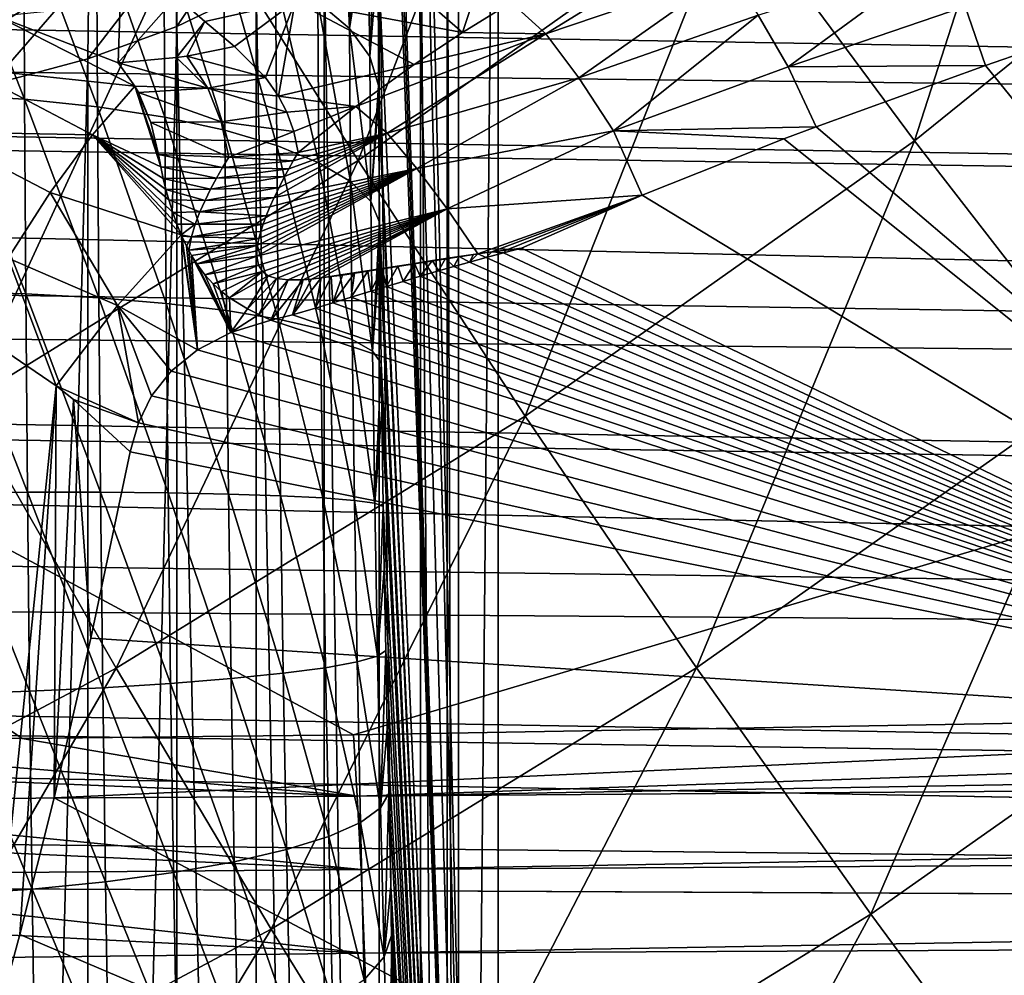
# Model space of a CAD drawing. Header units: metres. Extents: x -109 to 109, y -78 to 121.
# Tile 998 of 1056: x 51.68 to 55.42, y 3.01 to 6.64. Entities that reach past the tile are written whole.
import ezdxf

# ---------------------------------------------------------------- set-up
doc = ezdxf.new("R2010")
doc.units = ezdxf.units.M
doc.layers.add('solid_508554_SW0001', color=7, linetype='CONTINUOUS')

msp = doc.modelspace()

# ---------------------------------------------------------------- linework, layer by layer
at = {"layer": 'solid_508554_SW0001'}
for points in [[(53.048351, 14.43853, 13.757341), (53.051975, 15.463992, 13.045473), (53.5, -3.742656, 9.319966)], [(53.051975, 15.463992, 13.045473), (53.5, 9.735384, 1.538417), (53.5, -3.742656, 9.319966)], [(53.044281, 12.186162, 15.192458), (53.048351, 14.43853, 13.757341), (53.5, -3.742656, 9.319966)], [(53.040203, 9.933804, 16.627588), (53.044281, 12.186162, 15.192458), (53.5, -3.742656, 9.319966)], [(53.03994, 9.665609, 16.791149), (53.040203, 9.933804, 16.627588), (53.5, -3.742656, 9.319966)], [(53.5, 9.735384, 1.538417), (53.349678, 7.713219, -2.264723), (53.349678, -5.764821, 5.516827)], [(53.5, -3.742656, 9.319966), (53.5, 9.735384, 1.538417), (53.349678, -5.764821, 5.516827)], [(53.03994, 9.665609, 16.791149), (53.5, -3.742656, 9.319966), (53.040108, 9.391181, 16.944042)], [(53.043568, 6.889081, 18.274254), (53.040108, 9.391181, 16.944042), (53.5, -3.742656, 9.319966)], [(55.081463, 6.182702, -29.247421), (54.389839, 7.115563, -29.239939), (55.733398, 8.204388, -29.747362)], [(55.081463, 6.182702, -29.247421), (55.733398, 8.204388, -29.747362), (56.479317, 7.312675, -29.776024)], [(50.917198, 6.199226, -28.307985), (50.379669, 7.216312, -28.171165), (51.760212, 8.073487, -28.552603)], [(50.917198, 6.199226, -28.307985), (51.760212, 8.073487, -28.552603), (52.352997, 7.088309, -28.706175)], [(52.968254, 6.107613, -28.777462), (52.352997, 7.088309, -28.706175), (53.71946, 8.059702, -29.149654)], [(52.968254, 6.107613, -28.777462), (53.71946, 8.059702, -29.149654), (54.389839, 7.115563, -29.239939)], [(53.305927, 7.505098, -2.625199), (53.349678, -5.764821, 5.516827), (53.349678, 7.713219, -2.264723)], [(53.305874, -5.968885, 5.153648), (53.305927, 7.505098, -2.625199), (53.204678, 7.302047, -2.976894)], [(53.305874, -5.968885, 5.153648), (53.349678, -5.764821, 5.516827), (53.305927, 7.505098, -2.625199)], [(6.763608, 7.378486, 24.960306), (80.942551, 6.099385, 22.97781), (80.94873, 6.774532, 22.816147)], [(6.763608, 7.378486, 24.960306), (7.627764, 6.957722, 25.016071), (80.942551, 6.099385, 22.97781)], [(53.204369, -6.168169, 4.799051), (53.204678, 7.302047, -2.976894), (53.047894, 7.108017, -3.312963)], [(53.204369, -6.168169, 4.799051), (53.305874, -5.968885, 5.153648), (53.204678, 7.302047, -2.976894)], [(55.790691, 5.266349, -29.17137), (55.081463, 6.182702, -29.247421), (56.479317, 7.312675, -29.776024)], [(52.934914, 6.609635, 19.051813), (52.814781, 6.710557, 19.308435), (52.909973, 7.195046, 18.850113)], [(52.934914, 6.609635, 19.051813), (52.909973, 7.195046, 18.850113), (52.963734, 7.120814, 18.710346)], [(47.027973, 7.111581, -16.993959), (51.692684, 3.913509, -22.533182), (52.950245, 3.926706, -22.510326)], [(63.661411, 7.111581, -16.993959), (47.027973, 7.111581, -16.993959), (52.950245, 3.926706, -22.510326)], [(47.027973, 7.111581, -16.993959), (50.325684, 3.916145, -22.528618), (51.692684, 3.913509, -22.533182)], [(53.047256, -6.358456, 4.460408), (53.047894, 7.108017, -3.312963), (52.838627, 6.926785, -3.626866)], [(52.934914, 6.609635, 19.051813), (52.963734, 7.120814, 18.710346), (53.004089, 7.04472, 18.56711)], [(63.661411, 7.111581, -16.993959), (52.950245, 3.926706, -22.510326), (66.721992, 4.167117, -22.093922)], [(53.602703, 5.136845, -28.765627), (52.968254, 6.107613, -28.777462), (54.389839, 7.115563, -29.239939)], [(53.047256, -6.358456, 4.460408), (53.204369, -6.168169, 4.799051), (53.047894, 7.108017, -3.312963)], [(53.602703, 5.136845, -28.765627), (54.389839, 7.115563, -29.239939), (55.081463, 6.182702, -29.247421)], [(51.474766, 5.18525, -28.36215), (50.917198, 6.199226, -28.307985), (52.352997, 7.088309, -28.706175)], [(51.701397, 6.340342, 20.438959), (51.40741, 7.083982, 20.27132), (51.698338, 7.057255, 20.199766)], [(51.701397, 6.340342, 20.438959), (51.410156, 6.357825, 20.513281), (51.40741, 7.083982, 20.27132)], [(51.474766, 5.18525, -28.36215), (52.352997, 7.088309, -28.706175), (52.968254, 6.107613, -28.777462)], [(52.584797, 7.074991, -4.09639), (52.279881, 6.616507, -4.164284), (52.580952, 6.761878, -3.912493)], [(52.584797, 7.074991, -4.09639), (52.283455, 6.93856, -4.353008), (52.279881, 6.616507, -4.164284)], [(51.977886, 6.311503, 20.323313), (51.698338, 7.057255, 20.199766), (51.974522, 7.014717, 20.088474)], [(51.977886, 6.311503, 20.323313), (51.701397, 6.340342, 20.438959), (51.698338, 7.057255, 20.199766)], [(53.364521, 6.594125, -8.819927), (52.728706, 6.711335, -9.268504), (52.833481, 7.055591, -9.864304)], [(53.499809, 7.000031, -9.572584), (53.364521, 6.594125, -8.819927), (52.833481, 7.055591, -9.864304)], [(53.012337, 6.503026, 18.781418), (52.934914, 6.609635, 19.051813), (53.004089, 7.04472, 18.56711)], [(53.012337, 6.503026, 18.781418), (53.004089, 7.04472, 18.56711), (53.030766, 6.967296, 18.421408)], [(52.233353, 6.271963, 20.168961), (51.974522, 7.014717, 20.088474), (52.229713, 6.95733, 19.939962)], [(52.233353, 6.271963, 20.168961), (51.977886, 6.311503, 20.323313), (51.974522, 7.014717, 20.088474)], [(53.548737, 6.707514, -8.931787), (53.364521, 6.594125, -8.819927), (53.499809, 7.000031, -9.572584)], [(7.627764, 6.957722, 25.016071), (80.938202, 5.692484, 23.051933), (80.942551, 6.099385, 22.97781)], [(7.627764, 6.957722, 25.016071), (7.90768, 6.819988, 25.030664), (80.938202, 5.692484, 23.051933)], [(52.462009, 6.222617, 19.979403), (52.229713, 6.95733, 19.939962), (52.458145, 6.886394, 19.757589)], [(52.462009, 6.222617, 19.979403), (52.233353, 6.271963, 20.168961), (52.229713, 6.95733, 19.939962)], [(53.012337, 6.503026, 18.781418), (53.030766, 6.967296, 18.421408), (53.043568, 6.889081, 18.274254)], [(54.276947, 6.956571, -9.026484), (53.680916, 6.589135, -8.675841), (53.548737, 6.707514, -8.931787)], [(54.276947, 6.956571, -9.026484), (54.378624, 6.825507, -8.78245), (53.680916, 6.589135, -8.675841)], [(52.283455, 6.93856, -4.353008), (51.941277, 6.4935, -4.377337), (52.279881, 6.616507, -4.164284)], [(52.283455, 6.93856, -4.353008), (51.944637, 6.825624, -4.571458), (51.941277, 6.4935, -4.377337)], [(52.837933, -6.535913, 4.144638), (52.838627, 6.926785, -3.626866), (52.580952, 6.761878, -3.912493)], [(52.837933, -6.535913, 4.144638), (53.047256, -6.358456, 4.460408), (52.838627, 6.926785, -3.626866)], [(52.658676, 6.164583, 19.758934), (52.458145, 6.886394, 19.757589), (52.654648, 6.803511, 19.545481)], [(52.658676, 6.164583, 19.758934), (52.462009, 6.222617, 19.979403), (52.458145, 6.886394, 19.757589)], [(53.012337, 6.503026, 18.781418), (53.043568, 6.889081, 18.274254), (53.045296, 6.393284, 18.503309)], [(53.045296, 6.393284, 18.503309), (53.043568, 6.889081, 18.274254), (53.5, -3.742656, 9.319966)], [(55.171741, 6.882554, -8.681926), (54.601788, 6.463473, -8.375625), (54.487694, 6.65994, -8.56391)], [(55.171741, 6.882554, -8.681926), (55.274014, 6.692402, -8.505141), (54.601788, 6.463473, -8.375625)], [(7.90768, 6.819988, 25.030664), (80.931564, 5.140692, 23.12529), (80.938202, 5.692484, 23.051933)], [(7.90768, 6.819988, 25.030664), (9.032763, 6.259046, 25.071741), (80.931564, 5.140692, 23.12529)], [(51.944637, 6.825624, -4.571458), (51.571728, 6.395253, -4.547508), (51.941277, 6.4935, -4.377337)], [(51.944637, 6.825624, -4.571458), (51.574936, 6.738381, -4.747485), (51.571728, 6.395253, -4.547508)], [(54.378624, 6.825507, -8.78245), (53.806107, 6.422442, -8.440326), (53.680916, 6.589135, -8.675841)], [(54.378624, 6.825507, -8.78245), (54.487694, 6.65994, -8.56391), (53.806107, 6.422442, -8.440326)], [(52.818893, 6.099177, 19.512552), (52.654648, 6.803511, 19.545481), (52.814781, 6.710557, 19.308435)], [(52.818893, 6.099177, 19.512552), (52.658676, 6.164583, 19.758934), (52.654648, 6.803511, 19.545481)], [(52.580742, -6.697088, 3.857778), (52.580952, 6.761878, -3.912493), (52.279881, 6.616507, -4.164284)], [(52.580742, -6.697088, 3.857778), (52.837933, -6.535913, 4.144638), (52.580952, 6.761878, -3.912493)], [(52.06464, 6.702373, -9.337676), (52.056629, 6.478405, -8.966832), (51.5975, 6.655556, -9.191397)], [(52.06464, 6.702373, -9.337676), (52.278217, 6.730769, -9.379416), (52.056629, 6.478405, -8.966832)], [(52.277958, 6.498409, -9.016793), (52.056629, 6.478405, -8.966832), (52.278217, 6.730769, -9.379416)], [(52.277958, 6.498409, -9.016793), (52.278217, 6.730769, -9.379416), (52.385838, 6.63531, -9.21864)], [(52.728706, 6.711335, -9.268504), (52.385838, 6.63531, -9.21864), (52.278217, 6.730769, -9.379416)], [(52.728706, 6.711335, -9.268504), (52.499111, 6.54037, -9.0523), (52.385838, 6.63531, -9.21864)], [(52.728706, 6.711335, -9.268504), (52.61644, 6.423017, -8.846508), (52.499111, 6.54037, -9.0523)], [(52.728706, 6.711335, -9.268504), (52.665993, 6.352121, -8.727614), (52.61644, 6.423017, -8.846508)], [(53.180614, 6.472911, -8.704353), (52.665993, 6.352121, -8.727614), (52.728706, 6.711335, -9.268504)], [(53.364521, 6.594125, -8.819927), (53.180614, 6.472911, -8.704353), (52.728706, 6.711335, -9.268504)], [(52.93903, 6.027881, 19.24584), (52.814781, 6.710557, 19.308435), (52.934914, 6.609635, 19.051813)], [(52.93903, 6.027881, 19.24584), (52.818893, 6.099177, 19.512552), (52.814781, 6.710557, 19.308435)], [(53.680916, 6.589135, -8.675841), (53.364521, 6.594125, -8.819927), (53.548737, 6.707514, -8.931787)], [(54.487694, 6.65994, -8.56391), (53.937897, 6.220263, -8.23863), (53.806107, 6.422442, -8.440326)], [(54.487694, 6.65994, -8.56391), (54.601788, 6.463473, -8.375625), (53.937897, 6.220263, -8.23863)], [(55.274014, 6.692402, -8.505141), (55.350567, 6.468908, -8.353628), (54.601788, 6.463473, -8.375625)], [(55.274014, 6.692402, -8.505141), (55.85556, 6.642821, -8.454037), (55.350567, 6.468908, -8.353628)], [(52.12043, 6.389654, -8.8343), (51.477276, 6.457999, -8.860517), (51.5975, 6.655556, -9.191397)], [(52.12043, 6.389654, -8.8343), (51.5975, 6.655556, -9.191397), (52.056629, 6.478405, -8.966832)], [(52.316853, 6.504181, -9.024035), (52.277958, 6.498409, -9.016793), (52.385838, 6.63531, -9.21864)], [(52.316853, 6.504181, -9.024035), (52.385838, 6.63531, -9.21864), (52.499111, 6.54037, -9.0523)], [(55.350567, 6.468908, -8.353628), (55.85556, 6.642821, -8.454037), (57.399994, 3.942291, -6.894885)], [(51.94257, -6.959551, 3.390719), (52.279881, 6.616507, -4.164284), (51.941277, 6.4935, -4.377337)], [(51.94257, -6.959551, 3.390719), (52.280495, -6.839178, 3.604953), (52.279881, 6.616507, -4.164284)], [(52.280495, -6.839178, 3.604953), (52.580742, -6.697088, 3.857778), (52.279881, 6.616507, -4.164284)], [(53.016361, 5.952311, 18.964842), (52.934914, 6.609635, 19.051813), (53.012337, 6.503026, 18.781418)], [(53.016361, 5.952311, 18.964842), (52.93903, 6.027881, 19.24584), (52.934914, 6.609635, 19.051813)], [(53.680916, 6.589135, -8.675841), (52.958725, 6.313614, -8.558281), (53.180614, 6.472911, -8.704353)], [(53.078823, 6.21145, -8.379749), (52.958725, 6.313614, -8.558281), (53.680916, 6.589135, -8.675841)], [(53.078823, 6.21145, -8.379749), (53.680916, 6.589135, -8.675841), (53.806107, 6.422442, -8.440326)], [(53.680916, 6.589135, -8.675841), (53.180614, 6.472911, -8.704353), (53.364521, 6.594125, -8.819927)], [(52.316853, 6.504181, -9.024035), (52.499111, 6.54037, -9.0523), (52.61644, 6.423017, -8.846508)], [(51.573109, -7.055914, 3.219238), (51.941277, 6.4935, -4.377337), (51.571728, 6.395253, -4.547508)], [(51.573109, -7.055914, 3.219238), (51.94257, -6.959551, 3.390719), (51.941277, 6.4935, -4.377337)], [(52.397732, 6.382009, -8.829267), (52.056629, 6.478405, -8.966832), (52.277958, 6.498409, -9.016793)], [(52.397732, 6.382009, -8.829267), (52.12043, 6.389654, -8.8343), (52.056629, 6.478405, -8.966832)], [(52.397732, 6.382009, -8.829267), (52.277958, 6.498409, -9.016793), (52.316853, 6.504181, -9.024035)], [(52.397732, 6.382009, -8.829267), (52.316853, 6.504181, -9.024035), (52.61644, 6.423017, -8.846508)], [(53.180614, 6.472911, -8.704353), (52.958725, 6.313614, -8.558281), (52.665993, 6.352121, -8.727614)], [(53.016361, 5.952311, 18.964842), (53.012337, 6.503026, 18.781418), (53.045296, 6.393284, 18.503309)], [(51.95892, 6.205492, -8.564563), (51.354759, 6.21625, -8.561141), (51.477276, 6.457999, -8.860517)], [(52.12043, 6.389654, -8.8343), (51.95892, 6.205492, -8.564563), (51.477276, 6.457999, -8.860517)], [(54.601788, 6.463473, -8.375625), (54.707359, 6.23628, -8.21932), (53.937897, 6.220263, -8.23863)], [(54.601788, 6.463473, -8.375625), (55.350567, 6.468908, -8.353628), (54.707359, 6.23628, -8.21932)], [(54.707359, 6.23628, -8.21932), (55.350567, 6.468908, -8.353628), (57.399994, 3.942291, -6.894885)], [(52.397732, 6.382009, -8.829267), (52.61644, 6.423017, -8.846508), (52.665993, 6.352121, -8.727614)], [(53.190693, 6.078141, -8.212075), (53.078823, 6.21145, -8.379749), (53.806107, 6.422442, -8.440326)], [(53.190693, 6.078141, -8.212075), (53.806107, 6.422442, -8.440326), (53.937897, 6.220263, -8.23863)], [(51.706108, 5.60111, 20.597094), (51.410156, 6.357825, 20.513281), (51.701397, 6.340342, 20.438959)], [(51.706108, 5.60111, 20.597094), (51.414383, 5.609101, 20.67297), (51.410156, 6.357825, 20.513281)], [(52.218433, 6.084032, -8.426391), (51.95892, 6.205492, -8.564563), (52.12043, 6.389654, -8.8343)], [(52.209625, 6.130142, -8.482649), (52.218433, 6.084032, -8.426391), (52.12043, 6.389654, -8.8343)], [(52.180702, 6.251897, -8.640216), (52.209625, 6.130142, -8.482649), (52.12043, 6.389654, -8.8343)], [(52.133396, 6.366651, -8.800776), (52.180702, 6.251897, -8.640216), (52.12043, 6.389654, -8.8343)], [(52.397732, 6.382009, -8.829267), (52.133396, 6.366651, -8.800776), (52.12043, 6.389654, -8.8343)], [(52.397732, 6.382009, -8.829267), (52.447739, 6.254327, -8.638823), (52.133396, 6.366651, -8.800776)], [(52.447739, 6.254327, -8.638823), (52.180702, 6.251897, -8.640216), (52.133396, 6.366651, -8.800776)], [(52.397732, 6.382009, -8.829267), (52.665993, 6.352121, -8.727614), (52.697132, 6.291204, -8.629996)], [(52.397732, 6.382009, -8.829267), (52.697132, 6.291204, -8.629996), (52.447739, 6.254327, -8.638823)], [(53.016361, 5.952311, 18.964842), (53.045296, 6.393284, 18.503309), (53.045609, 6.338901, 18.524466)], [(53.045609, 6.338901, 18.524466), (53.045296, 6.393284, 18.503309), (53.5, -3.742656, 9.319966)], [(51.983063, 5.58637, 20.478754), (51.701397, 6.340342, 20.438959), (51.977886, 6.311503, 20.323313)], [(51.983063, 5.58637, 20.478754), (51.706108, 5.60111, 20.597094), (51.701397, 6.340342, 20.438959)], [(52.958725, 6.313614, -8.558281), (52.697132, 6.291204, -8.629996), (52.665993, 6.352121, -8.727614)], [(53.016361, 5.952311, 18.964842), (53.045609, 6.338901, 18.524466), (53.049141, 5.874266, 18.675896)], [(53.049141, 5.874266, 18.675896), (53.045609, 6.338901, 18.524466), (53.5, -3.742656, 9.319966)], [(52.238953, 5.565216, 20.320641), (51.977886, 6.311503, 20.323313), (52.233353, 6.271963, 20.168961)], [(52.238953, 5.565216, 20.320641), (51.983063, 5.58637, 20.478754), (51.977886, 6.311503, 20.323313)], [(52.447739, 6.254327, -8.638823), (52.697132, 6.291204, -8.629996), (52.72353, 6.217997, -8.518394)], [(52.958725, 6.313614, -8.558281), (52.72353, 6.217997, -8.518394), (52.697132, 6.291204, -8.629996)], [(52.958725, 6.313614, -8.558281), (52.739872, 6.138649, -8.40501), (52.72353, 6.217997, -8.518394)], [(53.078823, 6.21145, -8.379749), (52.739872, 6.138649, -8.40501), (52.958725, 6.313614, -8.558281)], [(9.032763, 6.259046, 25.071741), (9.857052, 5.840906, 25.083393), (80.931564, 5.140692, 23.12529)], [(52.447739, 6.254327, -8.638823), (52.476601, 6.12016, -8.454746), (52.180702, 6.251897, -8.640216)], [(52.476601, 6.12016, -8.454746), (52.209625, 6.130142, -8.482649), (52.180702, 6.251897, -8.640216)], [(52.467957, 5.538128, 20.126348), (52.233353, 6.271963, 20.168961), (52.462009, 6.222617, 19.979403)], [(52.467957, 5.538128, 20.126348), (52.238953, 5.565216, 20.320641), (52.233353, 6.271963, 20.168961)], [(52.447739, 6.254327, -8.638823), (52.72353, 6.217997, -8.518394), (52.476601, 6.12016, -8.454746)], [(51.79813, 5.986721, -8.322507), (51.638485, 5.736825, -8.111814), (51.354759, 6.21625, -8.561141)], [(51.95892, 6.205492, -8.564563), (51.79813, 5.986721, -8.322507), (51.354759, 6.21625, -8.561141)], [(52.664867, 5.505723, 19.900295), (52.462009, 6.222617, 19.979403), (52.658676, 6.164583, 19.758934)], [(52.664867, 5.505723, 19.900295), (52.467957, 5.538128, 20.126348), (52.462009, 6.222617, 19.979403)], [(52.476601, 6.12016, -8.454746), (52.72353, 6.217997, -8.518394), (52.739872, 6.138649, -8.40501)], [(52.648964, 5.967445, -8.228367), (53.078823, 6.21145, -8.379749), (53.190693, 6.078141, -8.212075)], [(52.648964, 5.967445, -8.228367), (52.667622, 6.006063, -8.26659), (53.078823, 6.21145, -8.379749)], [(52.667622, 6.006063, -8.26659), (52.688885, 6.047411, -8.308489), (53.078823, 6.21145, -8.379749)], [(52.688885, 6.047411, -8.308489), (52.704594, 6.076533, -8.338655), (53.078823, 6.21145, -8.379749)], [(52.704594, 6.076533, -8.338655), (52.721638, 6.107025, -8.370862), (53.078823, 6.21145, -8.379749)], [(52.721638, 6.107025, -8.370862), (52.739872, 6.138649, -8.40501), (53.078823, 6.21145, -8.379749)], [(53.306377, 5.924868, -8.065364), (53.190693, 6.078141, -8.212075), (53.937897, 6.220263, -8.23863)], [(53.306377, 5.924868, -8.065364), (53.937897, 6.220263, -8.23863), (54.046497, 5.976586, -8.069386)], [(53.937897, 6.220263, -8.23863), (54.707359, 6.23628, -8.21932), (54.585144, 6.190139, -8.19268)], [(53.937897, 6.220263, -8.23863), (54.585144, 6.190139, -8.19268), (54.046497, 5.976586, -8.069386)], [(54.585144, 6.190139, -8.19268), (54.707359, 6.23628, -8.21932), (57.399994, 3.942291, -6.894885)], [(52.296314, 5.825494, -8.138248), (51.79813, 5.986721, -8.322507), (51.95892, 6.205492, -8.564563)], [(52.279572, 5.866343, -8.181417), (52.296314, 5.825494, -8.138248), (51.95892, 6.205492, -8.564563)], [(52.263714, 5.910618, -8.229004), (52.279572, 5.866343, -8.181417), (51.95892, 6.205492, -8.564563)], [(52.248856, 5.958417, -8.281492), (52.263714, 5.910618, -8.229004), (51.95892, 6.205492, -8.564563)], [(52.237923, 5.998053, -8.326031), (52.248856, 5.958417, -8.281492), (51.95892, 6.205492, -8.564563)], [(52.227776, 6.039932, -8.374227), (52.237923, 5.998053, -8.326031), (51.95892, 6.205492, -8.564563)], [(52.218433, 6.084032, -8.426391), (52.227776, 6.039932, -8.374227), (51.95892, 6.205492, -8.564563)], [(54.253025, 4.181413, -28.670027), (53.602703, 5.136845, -28.765627), (55.081463, 6.182702, -29.247421)], [(54.046497, 5.976586, -8.069386), (54.585144, 6.190139, -8.19268), (57.399994, 3.942291, -6.894885)], [(54.253025, 4.181413, -28.670027), (55.081463, 6.182702, -29.247421), (55.790691, 5.266349, -29.17137)], [(52.476601, 6.12016, -8.454746), (52.739872, 6.138649, -8.40501), (52.721638, 6.107025, -8.370862)], [(52.825218, 5.468738, 19.647617), (52.658676, 6.164583, 19.758934), (52.818893, 6.099177, 19.512552)], [(52.825218, 5.468738, 19.647617), (52.664867, 5.505723, 19.900295), (52.658676, 6.164583, 19.758934)], [(52.049408, 4.179982, -28.332932), (51.474766, 5.18525, -28.36215), (52.968254, 6.107613, -28.777462)], [(52.049408, 4.179982, -28.332932), (52.968254, 6.107613, -28.777462), (53.602703, 5.136845, -28.765627)], [(52.45295, 6.080878, -8.408923), (52.218433, 6.084032, -8.426391), (52.209625, 6.130142, -8.482649)], [(52.45295, 6.080878, -8.408923), (52.209625, 6.130142, -8.482649), (52.476601, 6.12016, -8.454746)], [(52.45295, 6.080878, -8.408923), (52.476601, 6.12016, -8.454746), (52.721638, 6.107025, -8.370862)], [(52.45295, 6.080878, -8.408923), (52.721638, 6.107025, -8.370862), (52.704594, 6.076533, -8.338655)], [(52.945354, 5.428013, 19.374058), (52.818893, 6.099177, 19.512552), (52.93903, 6.027881, 19.24584)], [(52.945354, 5.428013, 19.374058), (52.825218, 5.468738, 19.647617), (52.818893, 6.099177, 19.512552)], [(52.430019, 6.040579, -8.363184), (52.227776, 6.039932, -8.374227), (52.218433, 6.084032, -8.426391)], [(52.430019, 6.040579, -8.363184), (52.218433, 6.084032, -8.426391), (52.45295, 6.080878, -8.408923)], [(52.430019, 6.040579, -8.363184), (52.45295, 6.080878, -8.408923), (52.704594, 6.076533, -8.338655)], [(52.430019, 6.040579, -8.363184), (52.704594, 6.076533, -8.338655), (52.688885, 6.047411, -8.308489)], [(52.583187, 5.744257, -8.018922), (53.190693, 6.078141, -8.212075), (53.306377, 5.924868, -8.065364)], [(52.583187, 5.744257, -8.018922), (52.583454, 5.764432, -8.037598), (53.190693, 6.078141, -8.212075)], [(52.583454, 5.764432, -8.037598), (52.586033, 5.786761, -8.058165), (53.190693, 6.078141, -8.212075)], [(52.586033, 5.786761, -8.058165), (52.590878, 5.811232, -8.080696), (53.190693, 6.078141, -8.212075)], [(52.590878, 5.811232, -8.080696), (52.59798, 5.837874, -8.10531), (53.190693, 6.078141, -8.212075)], [(52.59798, 5.837874, -8.10531), (52.607327, 5.866738, -8.132165), (53.190693, 6.078141, -8.212075)], [(52.607327, 5.866738, -8.132165), (52.618916, 5.897893, -8.161459), (53.190693, 6.078141, -8.212075)], [(52.618916, 5.897893, -8.161459), (52.632767, 5.931427, -8.193433), (53.190693, 6.078141, -8.212075)], [(52.632767, 5.931427, -8.193433), (52.648964, 5.967445, -8.228367), (53.190693, 6.078141, -8.212075)], [(52.407959, 5.999178, -8.317413), (52.227776, 6.039932, -8.374227), (52.430019, 6.040579, -8.363184)], [(52.407959, 5.999178, -8.317413), (52.237923, 5.998053, -8.326031), (52.227776, 6.039932, -8.374227)], [(52.407959, 5.999178, -8.317413), (52.688885, 6.047411, -8.308489), (52.667622, 6.006063, -8.26659)], [(52.407959, 5.999178, -8.317413), (52.430019, 6.040579, -8.363184), (52.688885, 6.047411, -8.308489)], [(53.022549, 5.384473, 19.085838), (52.93903, 6.027881, 19.24584), (53.016361, 5.952311, 18.964842)], [(53.022549, 5.384473, 19.085838), (52.945354, 5.428013, 19.374058), (52.93903, 6.027881, 19.24584)], [(52.053677, 5.557401, -7.915579), (51.638485, 5.736825, -8.111814), (51.79813, 5.986721, -8.322507)], [(52.296314, 5.825494, -8.138248), (52.053677, 5.557401, -7.915579), (51.79813, 5.986721, -8.322507)], [(52.386963, 5.956551, -8.271444), (52.237923, 5.998053, -8.326031), (52.407959, 5.999178, -8.317413)], [(52.386963, 5.956551, -8.271444), (52.248856, 5.958417, -8.281492), (52.237923, 5.998053, -8.326031)], [(52.386963, 5.956551, -8.271444), (52.667622, 6.006063, -8.26659), (52.648964, 5.967445, -8.228367)], [(52.386963, 5.956551, -8.271444), (52.407959, 5.999178, -8.317413), (52.667622, 6.006063, -8.26659)], [(52.367363, 5.912504, -8.225029), (52.263714, 5.910618, -8.229004), (52.248856, 5.958417, -8.281492)], [(52.367363, 5.912504, -8.225029), (52.248856, 5.958417, -8.281492), (52.386963, 5.956551, -8.271444)], [(52.367363, 5.912504, -8.225029), (52.648964, 5.967445, -8.228367), (52.632767, 5.931427, -8.193433)], [(52.367363, 5.912504, -8.225029), (52.386963, 5.956551, -8.271444), (52.648964, 5.967445, -8.228367)], [(53.022549, 5.384473, 19.085838), (53.016361, 5.952311, 18.964842), (53.049141, 5.874266, 18.675896)], [(53.422882, 5.75364, -7.941641), (53.306377, 5.924868, -8.065364), (54.046497, 5.976586, -8.069386)], [(53.475235, 5.760827, -7.945269), (53.422882, 5.75364, -7.941641), (54.046497, 5.976586, -8.069386)], [(53.530315, 5.768064, -7.949113), (53.475235, 5.760827, -7.945269), (54.046497, 5.976586, -8.069386)], [(53.530315, 5.768064, -7.949113), (54.046497, 5.976586, -8.069386), (53.58807, 5.775307, -7.953177)], [(54.046497, 5.976586, -8.069386), (57.399994, 3.942291, -6.894885), (53.58807, 5.775307, -7.953177)], [(52.349674, 5.866731, -8.177791), (52.263714, 5.910618, -8.229004), (52.367363, 5.912504, -8.225029)], [(52.349674, 5.866731, -8.177791), (52.279572, 5.866343, -8.181417), (52.263714, 5.910618, -8.229004)], [(52.349674, 5.866731, -8.177791), (52.367363, 5.912504, -8.225029), (52.618916, 5.897893, -8.161459)], [(52.367363, 5.912504, -8.225029), (52.632767, 5.931427, -8.193433), (52.618916, 5.897893, -8.161459)], [(52.589687, 5.710589, -7.987171), (52.583187, 5.744257, -8.018922), (53.306377, 5.924868, -8.065364)], [(52.60442, 5.686658, -7.963469), (52.589687, 5.710589, -7.987171), (53.306377, 5.924868, -8.065364)], [(52.626232, 5.670423, -7.945878), (52.60442, 5.686658, -7.963469), (53.306377, 5.924868, -8.065364)], [(52.658005, 5.659524, -7.9318), (52.626232, 5.670423, -7.945878), (53.306377, 5.924868, -8.065364)], [(52.702427, 5.654376, -7.921272), (52.658005, 5.659524, -7.9318), (53.306377, 5.924868, -8.065364)], [(52.758728, 5.655383, -7.914882), (52.702427, 5.654376, -7.921272), (53.306377, 5.924868, -8.065364)], [(52.791359, 5.657988, -7.913114), (52.758728, 5.655383, -7.914882), (53.306377, 5.924868, -8.065364)], [(52.827099, 5.66186, -7.912206), (52.791359, 5.657988, -7.913114), (53.306377, 5.924868, -8.065364)], [(52.827099, 5.66186, -7.912206), (53.306377, 5.924868, -8.065364), (53.422882, 5.75364, -7.941641)], [(52.349674, 5.866731, -8.177791), (52.618916, 5.897893, -8.161459), (52.607327, 5.866738, -8.132165)], [(53.022549, 5.384473, 19.085838), (53.049141, 5.874266, 18.675896), (53.050251, 5.759271, 18.705622)], [(53.050251, 5.759271, 18.705622), (53.049141, 5.874266, 18.675896), (53.5, -3.742656, 9.319966)], [(9.857052, 5.840906, 25.083393), (80.924133, 4.591235, 23.167868), (80.931564, 5.140692, 23.12529)], [(9.857052, 5.840906, 25.083393), (10.148746, 5.691421, 25.083662), (80.924133, 4.591235, 23.167868)], [(52.349674, 5.866731, -8.177791), (52.296314, 5.825494, -8.138248), (52.279572, 5.866343, -8.181417)], [(52.334755, 5.818738, -8.129137), (52.296314, 5.825494, -8.138248), (52.349674, 5.866731, -8.177791)], [(52.334755, 5.818738, -8.129137), (52.607327, 5.866738, -8.132165), (52.59798, 5.837874, -8.10531)], [(52.334755, 5.818738, -8.129137), (52.349674, 5.866731, -8.177791), (52.607327, 5.866738, -8.132165)], [(52.334755, 5.818738, -8.129137), (52.59798, 5.837874, -8.10531), (52.590878, 5.811232, -8.080696)], [(52.358025, 5.389053, -7.730174), (52.053677, 5.557401, -7.915579), (52.296314, 5.825494, -8.138248)], [(52.298294, 5.821017, -8.133554), (52.358025, 5.389053, -7.730174), (52.296314, 5.825494, -8.138248)], [(52.334755, 5.818738, -8.129137), (52.298294, 5.821017, -8.133554), (52.296314, 5.825494, -8.138248)], [(52.298294, 5.821017, -8.133554), (52.316566, 5.782483, -8.093401), (52.358025, 5.389053, -7.730174)], [(52.334755, 5.818738, -8.129137), (52.316566, 5.782483, -8.093401), (52.298294, 5.821017, -8.133554)], [(52.334755, 5.818738, -8.129137), (52.32457, 5.767264, -8.077644), (52.316566, 5.782483, -8.093401)], [(52.334755, 5.818738, -8.129137), (52.590878, 5.811232, -8.080696), (52.32457, 5.767264, -8.077644)], [(52.586033, 5.786761, -8.058165), (52.32457, 5.767264, -8.077644), (52.590878, 5.811232, -8.080696)], [(52.316566, 5.782483, -8.093401), (52.32457, 5.767264, -8.077644), (52.358025, 5.389053, -7.730174)], [(52.586033, 5.786761, -8.058165), (52.335674, 5.747452, -8.0572), (52.32457, 5.767264, -8.077644)], [(52.32457, 5.767264, -8.077644), (52.335674, 5.747452, -8.0572), (52.358025, 5.389053, -7.730174)], [(52.586033, 5.786761, -8.058165), (52.355446, 5.715756, -8.024593), (52.335674, 5.747452, -8.0572)], [(52.583454, 5.764432, -8.037598), (52.355446, 5.715756, -8.024593), (52.586033, 5.786761, -8.058165)], [(52.583187, 5.744257, -8.018922), (52.355446, 5.715756, -8.024593), (52.583454, 5.764432, -8.037598)], [(53.022549, 5.384473, 19.085838), (53.050251, 5.759271, 18.705622), (53.05505, 5.339018, 18.789522)], [(53.05505, 5.339018, 18.789522), (53.050251, 5.759271, 18.705622), (53.5, -3.742656, 9.319966)], [(53.475235, 5.760827, -7.945269), (53.454121, 5.739674, -7.932605), (53.422882, 5.75364, -7.941641)], [(53.475235, 5.760827, -7.945269), (53.519753, 5.757319, -7.942792), (53.454121, 5.739674, -7.932605)], [(53.530315, 5.768064, -7.949113), (53.519753, 5.757319, -7.942792), (53.475235, 5.760827, -7.945269)], [(53.519753, 5.757319, -7.942792), (53.58807, 5.775307, -7.953177), (57.399994, 3.942291, -6.894885)], [(53.530315, 5.768064, -7.949113), (53.58807, 5.775307, -7.953177), (53.519753, 5.757319, -7.942792)], [(51.638485, 5.736825, -8.111814), (51.82066, 5.252977, -7.739186), (51.63382, 5.380455, -7.858695)], [(52.053677, 5.557401, -7.915579), (51.82066, 5.252977, -7.739186), (51.638485, 5.736825, -8.111814)], [(52.335674, 5.747452, -8.0572), (52.484352, 5.454288, -7.767837), (52.358025, 5.389053, -7.730174)], [(52.335674, 5.747452, -8.0572), (52.355446, 5.715756, -8.024593), (52.484352, 5.454288, -7.767837)], [(52.583187, 5.744257, -8.018922), (52.386116, 5.674205, -7.981855), (52.355446, 5.715756, -8.024593)], [(52.589687, 5.710589, -7.987171), (52.386116, 5.674205, -7.981855), (52.583187, 5.744257, -8.018922)], [(52.866123, 5.666903, -7.912093), (52.827099, 5.66186, -7.912206), (53.422882, 5.75364, -7.941641)], [(52.908627, 5.673029, -7.912719), (52.866123, 5.666903, -7.912093), (53.422882, 5.75364, -7.941641)], [(52.954842, 5.680168, -7.914048), (52.908627, 5.673029, -7.912719), (53.422882, 5.75364, -7.941641)], [(53.005009, 5.688239, -7.916042), (52.954842, 5.680168, -7.914048), (53.422882, 5.75364, -7.941641)], [(53.059402, 5.69716, -7.918666), (53.005009, 5.688239, -7.916042), (53.422882, 5.75364, -7.941641)], [(53.118301, 5.706848, -7.921897), (53.059402, 5.69716, -7.918666), (53.422882, 5.75364, -7.941641)], [(53.182007, 5.717206, -7.925708), (53.118301, 5.706848, -7.921897), (53.422882, 5.75364, -7.941641)], [(53.25087, 5.728127, -7.930078), (53.182007, 5.717206, -7.925708), (53.422882, 5.75364, -7.941641)], [(53.25087, 5.728127, -7.930078), (53.204136, 5.668572, -7.891554), (53.182007, 5.717206, -7.925708)], [(53.25087, 5.728127, -7.930078), (53.273148, 5.68881, -7.903238), (53.204136, 5.668572, -7.891554)], [(53.299839, 5.73567, -7.933295), (53.25087, 5.728127, -7.930078), (53.422882, 5.75364, -7.941641)], [(53.299839, 5.73567, -7.933295), (53.273148, 5.68881, -7.903238), (53.25087, 5.728127, -7.930078)], [(53.299839, 5.73567, -7.933295), (53.33102, 5.705408, -7.912821), (53.273148, 5.68881, -7.903238)], [(53.351452, 5.743387, -7.936759), (53.299839, 5.73567, -7.933295), (53.422882, 5.75364, -7.941641)], [(53.351452, 5.743387, -7.936759), (53.33102, 5.705408, -7.912821), (53.299839, 5.73567, -7.933295)], [(53.351452, 5.743387, -7.936759), (53.391239, 5.722369, -7.922613), (53.33102, 5.705408, -7.912821)], [(53.33102, 5.705408, -7.912821), (53.391239, 5.722369, -7.922613), (57.399994, 3.942291, -6.894885)], [(53.405899, 5.751248, -7.940472), (53.351452, 5.743387, -7.936759), (53.422882, 5.75364, -7.941641)], [(53.405899, 5.751248, -7.940472), (53.391239, 5.722369, -7.922613), (53.351452, 5.743387, -7.936759)], [(53.422882, 5.75364, -7.941641), (53.454121, 5.739674, -7.932605), (53.391239, 5.722369, -7.922613)], [(53.405899, 5.751248, -7.940472), (53.422882, 5.75364, -7.941641), (53.391239, 5.722369, -7.922613)], [(53.391239, 5.722369, -7.922613), (53.454121, 5.739674, -7.932605), (57.399994, 3.942291, -6.894885)], [(53.454121, 5.739674, -7.932605), (53.519753, 5.757319, -7.942792), (57.399994, 3.942291, -6.894885)], [(10.148746, 5.691421, 25.083662), (80.917915, 4.172284, 23.180151), (80.924133, 4.591235, 23.167868)], [(10.148746, 5.691421, 25.083662), (11.266255, 5.112192, 25.065367), (80.917915, 4.172284, 23.180151)], [(52.355446, 5.715756, -8.024593), (52.386116, 5.674205, -7.981855), (52.484352, 5.454288, -7.767837)], [(52.589687, 5.710589, -7.987171), (52.417488, 5.63931, -7.945737), (52.386116, 5.674205, -7.981855)], [(52.60442, 5.686658, -7.963469), (52.417488, 5.63931, -7.945737), (52.589687, 5.710589, -7.987171)], [(52.60442, 5.686658, -7.963469), (52.448799, 5.610367, -7.915413), (52.417488, 5.63931, -7.945737)], [(52.60442, 5.686658, -7.963469), (52.479794, 5.586217, -7.889698), (52.448799, 5.610367, -7.915413)], [(52.626232, 5.670423, -7.945878), (52.479794, 5.586217, -7.889698), (52.60442, 5.686658, -7.963469)], [(53.005009, 5.688239, -7.916042), (53.016441, 5.611685, -7.85871), (52.941521, 5.588518, -7.845335)], [(53.005009, 5.688239, -7.916042), (52.941521, 5.588518, -7.845335), (52.954842, 5.680168, -7.914048)], [(53.059402, 5.69716, -7.918666), (53.016441, 5.611685, -7.85871), (53.005009, 5.688239, -7.916042)], [(53.059402, 5.69716, -7.918666), (53.075993, 5.629981, -7.869273), (53.016441, 5.611685, -7.85871)], [(53.118301, 5.706848, -7.921897), (53.075993, 5.629981, -7.869273), (53.059402, 5.69716, -7.918666)], [(53.118301, 5.706848, -7.921897), (53.138443, 5.648956, -7.880229), (53.075993, 5.629981, -7.869273)], [(53.182007, 5.717206, -7.925708), (53.138443, 5.648956, -7.880229), (53.118301, 5.706848, -7.921897)], [(53.182007, 5.717206, -7.925708), (53.204136, 5.668572, -7.891554), (53.138443, 5.648956, -7.880229)], [(53.204136, 5.668572, -7.891554), (53.273148, 5.68881, -7.903238), (57.399994, 3.942291, -6.894885)], [(53.273148, 5.68881, -7.903238), (53.33102, 5.705408, -7.912821), (57.399994, 3.942291, -6.894885)], [(52.386116, 5.674205, -7.981855), (52.417488, 5.63931, -7.945737), (52.484352, 5.454288, -7.767837)], [(52.626232, 5.670423, -7.945878), (52.548012, 5.544322, -7.84373), (52.479794, 5.586217, -7.889698)], [(52.658005, 5.659524, -7.9318), (52.548012, 5.544322, -7.84373), (52.626232, 5.670423, -7.945878)], [(52.658005, 5.659524, -7.9318), (52.590557, 5.523668, -7.820219), (52.548012, 5.544322, -7.84373)], [(52.702427, 5.654376, -7.921272), (52.590557, 5.523668, -7.820219), (52.658005, 5.659524, -7.9318)], [(52.702427, 5.654376, -7.921272), (52.637035, 5.501843, -7.795293), (52.590557, 5.523668, -7.820219)], [(52.758728, 5.655383, -7.914882), (52.718185, 5.522221, -7.807058), (52.637035, 5.501843, -7.795293)], [(52.758728, 5.655383, -7.914882), (52.637035, 5.501843, -7.795293), (52.702427, 5.654376, -7.921272)], [(52.827099, 5.66186, -7.912206), (52.806583, 5.547338, -7.821559), (52.718185, 5.522221, -7.807058)], [(52.827099, 5.66186, -7.912206), (52.718185, 5.522221, -7.807058), (52.791359, 5.657988, -7.913114)], [(52.791359, 5.657988, -7.913114), (52.718185, 5.522221, -7.807058), (52.758728, 5.655383, -7.914882)], [(52.866123, 5.666903, -7.912093), (52.871582, 5.566955, -7.832885), (52.806583, 5.547338, -7.821559)], [(52.866123, 5.666903, -7.912093), (52.806583, 5.547338, -7.821559), (52.827099, 5.66186, -7.912206)], [(52.908627, 5.673029, -7.912719), (52.871582, 5.566955, -7.832885), (52.866123, 5.666903, -7.912093)], [(52.954842, 5.680168, -7.914048), (52.941521, 5.588518, -7.845335), (52.871582, 5.566955, -7.832885)], [(52.954842, 5.680168, -7.914048), (52.871582, 5.566955, -7.832885), (52.908627, 5.673029, -7.912719)], [(53.075993, 5.629981, -7.869273), (53.138443, 5.648956, -7.880229), (57.399994, 3.942291, -6.894885)], [(53.138443, 5.648956, -7.880229), (53.204136, 5.668572, -7.891554), (57.399994, 3.942291, -6.894885)], [(51.712406, 4.848721, 20.672178), (51.414383, 5.609101, 20.67297), (51.706108, 5.60111, 20.597094)], [(51.712406, 4.848721, 20.672178), (51.420029, 4.847146, 20.748383), (51.414383, 5.609101, 20.67297)], [(52.417488, 5.63931, -7.945737), (52.448799, 5.610367, -7.915413), (52.484352, 5.454288, -7.767837)], [(52.448799, 5.610367, -7.915413), (52.479794, 5.586217, -7.889698), (52.484352, 5.454288, -7.767837)], [(52.941521, 5.588518, -7.845335), (53.016441, 5.611685, -7.85871), (57.399994, 3.942291, -6.894885)], [(53.016441, 5.611685, -7.85871), (53.075993, 5.629981, -7.869273), (57.399994, 3.942291, -6.894885)], [(51.989986, 4.848264, 20.552839), (51.706108, 5.60111, 20.597094), (51.983063, 5.58637, 20.478754)], [(51.989986, 4.848264, 20.552839), (51.712406, 4.848721, 20.672178), (51.706108, 5.60111, 20.597094)], [(52.246437, 4.845788, 20.393089), (51.983063, 5.58637, 20.478754), (52.238953, 5.565216, 20.320641)], [(52.246437, 4.845788, 20.393089), (51.989986, 4.848264, 20.552839), (51.983063, 5.58637, 20.478754)], [(52.479794, 5.586217, -7.889698), (52.548012, 5.544322, -7.84373), (52.484352, 5.454288, -7.767837)], [(52.871582, 5.566955, -7.832885), (52.941521, 5.588518, -7.845335), (57.399994, 3.942291, -6.894885)], [(52.133293, 5.111666, -7.570024), (51.82066, 5.252977, -7.739186), (52.053677, 5.557401, -7.915579)], [(52.183876, 5.214549, -7.629424), (52.133293, 5.111666, -7.570024), (52.053677, 5.557401, -7.915579)], [(52.25819, 5.308353, -7.683581), (52.183876, 5.214549, -7.629424), (52.053677, 5.557401, -7.915579)], [(52.358025, 5.389053, -7.730174), (52.25819, 5.308353, -7.683581), (52.053677, 5.557401, -7.915579)], [(52.475903, 4.841348, 20.196573), (52.238953, 5.565216, 20.320641), (52.467957, 5.538128, 20.126348)], [(52.475903, 4.841348, 20.196573), (52.246437, 4.845788, 20.393089), (52.238953, 5.565216, 20.320641)], [(52.673149, 4.835046, 19.967779), (52.467957, 5.538128, 20.126348), (52.664867, 5.505723, 19.900295)], [(52.673149, 4.835046, 19.967779), (52.475903, 4.841348, 20.196573), (52.467957, 5.538128, 20.126348)], [(52.548012, 5.544322, -7.84373), (52.590557, 5.523668, -7.820219), (52.484352, 5.454288, -7.767837)], [(52.718185, 5.522221, -7.807058), (52.806583, 5.547338, -7.821559), (57.399994, 3.942291, -6.894885)], [(52.806583, 5.547338, -7.821559), (52.871582, 5.566955, -7.832885), (57.399994, 3.942291, -6.894885)], [(52.590557, 5.523668, -7.820219), (52.637035, 5.501843, -7.795293), (52.484352, 5.454288, -7.767837)], [(57.399994, 3.942291, -6.894885), (52.484352, 5.454288, -7.767837), (52.637035, 5.501843, -7.795293)], [(52.718185, 5.522221, -7.807058), (57.399994, 3.942291, -6.894885), (52.637035, 5.501843, -7.795293)], [(52.833675, 4.827026, 19.711926), (52.664867, 5.505723, 19.900295), (52.825218, 5.468738, 19.647617)], [(52.833675, 4.827026, 19.711926), (52.673149, 4.835046, 19.967779), (52.664867, 5.505723, 19.900295)], [(52.953812, 4.81747, 19.434855), (52.825218, 5.468738, 19.647617), (52.945354, 5.428013, 19.374058)], [(52.953812, 4.81747, 19.434855), (52.833675, 4.827026, 19.711926), (52.825218, 5.468738, 19.647617)], [(57.399994, 3.942291, -6.894885), (52.358025, 5.389053, -7.730174), (52.484352, 5.454288, -7.767837)], [(53.030823, 4.806597, 19.142889), (52.945354, 5.428013, 19.374058), (53.022549, 5.384473, 19.085838)], [(53.030823, 4.806597, 19.142889), (52.953812, 4.81747, 19.434855), (52.945354, 5.428013, 19.374058)], [(57.399994, 3.942291, -6.894885), (52.25819, 5.308353, -7.683581), (52.358025, 5.389053, -7.730174)], [(51.63382, 5.380455, -7.858695), (51.82066, 5.252977, -7.739186), (51.563068, 2.726436, -6.192911)], [(53.030823, 4.806597, 19.142889), (53.022549, 5.384473, 19.085838), (53.05505, 5.339018, 18.789522)], [(53.030823, 4.806597, 19.142889), (53.05505, 5.339018, 18.789522), (53.057419, 5.161724, 18.813604)], [(53.057419, 5.161724, 18.813604), (53.05505, 5.339018, 18.789522), (53.5, -3.742656, 9.319966)], [(57.399994, 3.942291, -6.894885), (52.183876, 5.214549, -7.629424), (52.25819, 5.308353, -7.683581)], [(51.82066, 5.252977, -7.739186), (51.683529, 3.169733, -6.448849), (51.563068, 2.726436, -6.192911)], [(51.82066, 5.252977, -7.739186), (51.812992, 3.688593, -6.748412), (51.683529, 3.169733, -6.448849)], [(51.82066, 5.252977, -7.739186), (51.886681, 5.20086, -7.690624), (51.812992, 3.688593, -6.748412)], [(52.133293, 5.111666, -7.570024), (51.886681, 5.20086, -7.690624), (51.82066, 5.252977, -7.739186)], [(54.915642, 3.24641, -28.49155), (54.253025, 4.181413, -28.670027), (55.790691, 5.266349, -29.17137)], [(54.915642, 3.24641, -28.49155), (55.790691, 5.266349, -29.17137), (56.513596, 4.371394, -29.012606)], [(51.886681, 5.20086, -7.690624), (51.952385, 4.294538, -7.098255), (51.812992, 3.688593, -6.748412)], [(51.886681, 5.20086, -7.690624), (52.102612, 5.002129, -7.506783), (51.952385, 4.294538, -7.098255)], [(52.133293, 5.111666, -7.570024), (52.102612, 5.002129, -7.506783), (51.886681, 5.20086, -7.690624)], [(57.399994, 3.942291, -6.894885), (52.133293, 5.111666, -7.570024), (52.183876, 5.214549, -7.629424)], [(50.42894, 3.316119, -27.951111), (51.474766, 5.18525, -28.36215), (52.049408, 4.179982, -28.332932)], [(53.030823, 4.806597, 19.142889), (53.057419, 5.161724, 18.813604), (53.062946, 4.794704, 18.84269)], [(53.062946, 4.794704, 18.84269), (53.057419, 5.161724, 18.813604), (53.5, -3.742656, 9.319966)], [(52.63813, 3.188988, -28.219772), (52.049408, 4.179982, -28.332932), (53.602703, 5.136845, -28.765627)], [(52.63813, 3.188988, -28.219772), (53.602703, 5.136845, -28.765627), (54.253025, 4.181413, -28.670027)], [(11.266255, 5.112192, 25.065367), (12.05984, 4.694033, 25.03307), (80.917915, 4.172284, 23.180151)], [(57.399994, 3.942291, -6.894885), (52.102612, 5.002129, -7.506783), (52.133293, 5.111666, -7.570024)], [(57.399994, 3.942291, -6.894885), (51.952385, 4.294538, -7.098255), (52.102612, 5.002129, -7.506783)], [(51.720211, 4.092485, 20.663271), (51.420029, 4.847146, 20.748383), (51.712406, 4.848721, 20.672178)], [(51.720211, 4.092485, 20.663271), (51.427029, 4.081443, 20.738588), (51.420029, 4.847146, 20.748383)], [(51.998569, 4.106287, 20.544626), (51.712406, 4.848721, 20.672178), (51.989986, 4.848264, 20.552839)], [(51.998569, 4.106287, 20.544626), (51.720211, 4.092485, 20.663271), (51.712406, 4.848721, 20.672178)], [(52.255718, 4.12253, 20.385378), (51.989986, 4.848264, 20.552839), (52.246437, 4.845788, 20.393089)], [(52.255718, 4.12253, 20.385378), (51.998569, 4.106287, 20.544626), (51.989986, 4.848264, 20.552839)], [(52.48576, 4.140842, 20.189177), (52.246437, 4.845788, 20.393089), (52.475903, 4.841348, 20.196573)], [(52.48576, 4.140842, 20.189177), (52.255718, 4.12253, 20.385378), (52.246437, 4.845788, 20.393089)], [(52.683418, 4.160804, 19.960524), (52.475903, 4.841348, 20.196573), (52.673149, 4.835046, 19.967779)], [(52.683418, 4.160804, 19.960524), (52.48576, 4.140842, 20.189177), (52.475903, 4.841348, 20.196573)], [(52.844162, 4.181957, 19.704664), (52.673149, 4.835046, 19.967779), (52.833675, 4.827026, 19.711926)], [(52.844162, 4.181957, 19.704664), (52.683418, 4.160804, 19.960524), (52.673149, 4.835046, 19.967779)], [(52.964298, 4.203816, 19.427467), (52.833675, 4.827026, 19.711926), (52.953812, 4.81747, 19.434855)], [(52.964298, 4.203816, 19.427467), (52.844162, 4.181957, 19.704664), (52.833675, 4.827026, 19.711926)], [(53.041077, 4.22588, 19.135288), (52.953812, 4.81747, 19.434855), (53.030823, 4.806597, 19.142889)], [(53.041077, 4.22588, 19.135288), (52.964298, 4.203816, 19.427467), (52.953812, 4.81747, 19.434855)], [(53.041077, 4.22588, 19.135288), (53.030823, 4.806597, 19.142889), (53.062946, 4.794704, 18.84269)], [(53.041077, 4.22588, 19.135288), (53.062946, 4.794704, 18.84269), (53.066998, 4.555665, 18.846777)], [(53.066998, 4.555665, 18.846777), (53.062946, 4.794704, 18.84269), (53.5, -3.742656, 9.319966)], [(12.05984, 4.694033, 25.03307), (80.906685, 3.483892, 23.162571), (80.917915, 4.172284, 23.180151)], [(12.05984, 4.694033, 25.03307), (12.395479, 4.515645, 25.014395), (80.906685, 3.483892, 23.162571)], [(53.041077, 4.22588, 19.135288), (53.066998, 4.555665, 18.846777), (53.072735, 4.24767, 18.834827)], [(53.072735, 4.24767, 18.834827), (53.066998, 4.555665, 18.846777), (53.5, -3.742656, 9.319966)], [(12.395479, 4.515645, 25.014395), (80.901741, 3.202991, 23.141869), (80.906685, 3.483892, 23.162571)], [(12.395479, 4.515645, 25.014395), (13.521557, 3.909743, 24.928942), (80.901741, 3.202991, 23.141869)], [(55.586845, 2.336778, -28.2318), (54.915642, 3.24641, -28.49155), (56.513596, 4.371394, -29.012606)], [(57.399994, 3.942291, -6.894885), (51.812992, 3.688593, -6.748412), (51.952385, 4.294538, -7.098255)], [(53.053188, 3.649546, 19.063099), (52.964298, 4.203816, 19.427467), (53.041077, 4.22588, 19.135288)], [(53.053188, 3.649546, 19.063099), (53.041077, 4.22588, 19.135288), (53.072735, 4.24767, 18.834827)], [(53.053188, 3.649546, 19.063099), (53.072735, 4.24767, 18.834827), (53.07885, 3.949619, 18.804672)], [(53.07885, 3.949619, 18.804672), (53.072735, 4.24767, 18.834827), (53.5, -3.742656, 9.319966)], [(52.976685, 3.594647, 19.351929), (52.844162, 4.181957, 19.704664), (52.964298, 4.203816, 19.427467)], [(53.053188, 3.649546, 19.063099), (52.976685, 3.594647, 19.351929), (52.964298, 4.203816, 19.427467)], [(50.953659, 2.293204, -27.822439), (50.42894, 3.316119, -27.951111), (52.049408, 4.179982, -28.332932)], [(50.953659, 2.293204, -27.822439), (52.049408, 4.179982, -28.332932), (52.63813, 3.188988, -28.219772)], [(52.695549, 3.491293, 19.878531), (52.48576, 4.140842, 20.189177), (52.683418, 4.160804, 19.960524)], [(53.23772, 2.217541, -28.023605), (52.63813, 3.188988, -28.219772), (54.253025, 4.181413, -28.670027)], [(52.856548, 3.541488, 19.625847), (52.683418, 4.160804, 19.960524), (52.844162, 4.181957, 19.704664)], [(52.856548, 3.541488, 19.625847), (52.695549, 3.491293, 19.878531), (52.683418, 4.160804, 19.960524)], [(52.976685, 3.594647, 19.351929), (52.856548, 3.541488, 19.625847), (52.844162, 4.181957, 19.704664)], [(52.964733, 3.694259, -22.855228), (66.721992, 4.167117, -22.093922), (52.950245, 3.926706, -22.510326)], [(52.964733, 3.694259, -22.855228), (80.508095, 4.177429, -22.019361), (66.721992, 4.167117, -22.093922)], [(52.964733, 3.694259, -22.855228), (80.522324, 3.899541, -22.329386), (80.508095, 4.177429, -22.019361)], [(53.23772, 2.217541, -28.023605), (54.253025, 4.181413, -28.670027), (54.915642, 3.24641, -28.49155)], [(52.266682, 3.404339, 20.297504), (51.998569, 4.106287, 20.544626), (52.255718, 4.12253, 20.385378)], [(52.497402, 3.445223, 20.104151), (52.255718, 4.12253, 20.385378), (52.48576, 4.140842, 20.189177)], [(52.497402, 3.445223, 20.104151), (52.266682, 3.404339, 20.297504), (52.255718, 4.12253, 20.385378)], [(52.695549, 3.491293, 19.878531), (52.497402, 3.445223, 20.104151), (52.48576, 4.140842, 20.189177)], [(51.729431, 3.341762, 20.570406), (51.427029, 4.081443, 20.738588), (51.720211, 4.092485, 20.663271)], [(51.729431, 3.341762, 20.570406), (51.435299, 3.321513, 20.64366), (51.427029, 4.081443, 20.738588)], [(52.008705, 3.369585, 20.454126), (51.720211, 4.092485, 20.663271), (51.998569, 4.106287, 20.544626)], [(52.008705, 3.369585, 20.454126), (51.729431, 3.341762, 20.570406), (51.720211, 4.092485, 20.663271)], [(52.266682, 3.404339, 20.297504), (52.008705, 3.369585, 20.454126), (51.998569, 4.106287, 20.544626)], [(52.964733, 3.694259, -22.855228), (52.950245, 3.926706, -22.510326), (51.692684, 3.913509, -22.533182)], [(57.399994, 3.942291, -6.894885), (57.400002, 0.732994, -5.041996), (51.812992, 3.688593, -6.748412)], [(53.053188, 3.649546, 19.063099), (53.07885, 3.949619, 18.804672), (53.084293, 3.704952, 18.766026)], [(53.084293, 3.704952, 18.766026), (53.07885, 3.949619, 18.804672), (53.5, -3.742656, 9.319966)], [(13.521557, 3.909743, 24.928942), (14.23641, 3.519704, 24.855671), (80.901741, 3.202991, 23.141869)], [(50.322525, 3.803508, -22.708683), (52.964733, 3.694259, -22.855228), (50.325684, 3.916145, -22.528618)], [(52.964733, 3.694259, -22.855228), (51.692684, 3.913509, -22.533182), (50.325684, 3.916145, -22.528618)], [(52.964733, 3.694259, -22.855228), (52.978943, 3.416286, -23.164627), (80.522324, 3.899541, -22.329386)], [(52.978943, 3.416286, -23.164627), (80.535995, 3.581352, -22.597916), (80.522324, 3.899541, -22.329386)], [(50.322525, 3.803508, -22.708683), (50.319386, 3.678406, -22.880322), (52.964733, 3.694259, -22.855228)], [(53.067005, 3.084758, 18.927259), (53.053188, 3.649546, 19.063099), (53.084293, 3.704952, 18.766026)], [(53.067005, 3.084758, 18.927259), (53.084293, 3.704952, 18.766026), (53.092793, 3.353402, 18.68791)], [(53.092793, 3.353402, 18.68791), (53.084293, 3.704952, 18.766026), (53.5, -3.742656, 9.319966)], [(50.319386, 3.678406, -22.880322), (50.316277, 3.54147, -23.042677), (52.978943, 3.416286, -23.164627)], [(50.319386, 3.678406, -22.880322), (52.978943, 3.416286, -23.164627), (52.964733, 3.694259, -22.855228)], [(57.400002, 0.732994, -5.041996), (51.683529, 3.169733, -6.448849), (51.812992, 3.688593, -6.748412)], [(53.067005, 3.084758, 18.927259), (52.976685, 3.594647, 19.351929), (53.053188, 3.649546, 19.063099)], [(52.990818, 2.997501, 19.209196), (52.856548, 3.541488, 19.625847), (52.976685, 3.594647, 19.351929)], [(53.067005, 3.084758, 18.927259), (52.990818, 2.997501, 19.209196), (52.976685, 3.594647, 19.351929)], [(52.978943, 3.416286, -23.164627), (52.992603, 3.098136, -23.432571), (80.535995, 3.581352, -22.597916)], [(52.992603, 3.098136, -23.432571), (80.548859, 3.228998, -22.819775), (80.535995, 3.581352, -22.597916)], [(14.23641, 3.519704, 24.855671), (80.886078, 2.383846, 23.036097), (80.901741, 3.202991, 23.141869)], [(14.23641, 3.519704, 24.855671), (14.626831, 3.304792, 24.809086), (80.886078, 2.383846, 23.036097)], [(50.316277, 3.54147, -23.042677), (50.313213, 3.393387, -23.194935), (52.978943, 3.416286, -23.164627)], [(52.870682, 2.913517, 19.476444), (52.695549, 3.491293, 19.878531), (52.856548, 3.541488, 19.625847)], [(52.990818, 2.997501, 19.209196), (52.870682, 2.913517, 19.476444), (52.856548, 3.541488, 19.625847)], [(52.709393, 2.834754, 19.722795), (52.497402, 3.445223, 20.104151), (52.695549, 3.491293, 19.878531)], [(52.870682, 2.913517, 19.476444), (52.709393, 2.834754, 19.722795), (52.695549, 3.491293, 19.878531)], [(52.510689, 2.763044, 19.942526), (52.266682, 3.404339, 20.297504), (52.497402, 3.445223, 20.104151)], [(52.709393, 2.834754, 19.722795), (52.510689, 2.763044, 19.942526), (52.497402, 3.445223, 20.104151)], [(50.313213, 3.393387, -23.194935), (52.992603, 3.098136, -23.432571), (52.978943, 3.416286, -23.164627)], [(52.279186, 2.700051, 20.130533), (52.008705, 3.369585, 20.454126), (52.266682, 3.404339, 20.297504)], [(52.510689, 2.763044, 19.942526), (52.279186, 2.700051, 20.130533), (52.266682, 3.404339, 20.297504)], [(50.313213, 3.393387, -23.194935), (50.310215, 3.2349, -23.336334), (52.992603, 3.098136, -23.432571)], [(52.020267, 2.647238, 20.282452), (51.729431, 3.341762, 20.570406), (52.008705, 3.369585, 20.454126)], [(52.279186, 2.700051, 20.130533), (52.020267, 2.647238, 20.282452), (52.008705, 3.369585, 20.454126)], [(51.739944, 2.605833, 20.394751), (51.435299, 3.321513, 20.64366), (51.729431, 3.341762, 20.570406)], [(52.020267, 2.647238, 20.282452), (51.739944, 2.605833, 20.394751), (51.729431, 3.341762, 20.570406)], [(53.067005, 3.084758, 18.927259), (53.092793, 3.353402, 18.68791), (53.097469, 3.173404, 18.637222)], [(53.097469, 3.173404, 18.637222), (53.092793, 3.353402, 18.68791), (53.5, -3.742656, 9.319966)], [(14.626831, 3.304792, 24.809086), (80.883171, 2.241869, 23.01078), (80.886078, 2.383846, 23.036097)], [(14.626831, 3.304792, 24.809086), (15.691284, 2.712717, 24.657368), (80.883171, 2.241869, 23.01078)], [(51.739944, 2.605833, 20.394751), (51.444725, 2.576797, 20.464823), (51.435299, 3.321513, 20.64366)], [(50.310215, 3.2349, -23.336334), (50.307293, 3.066803, -23.466162), (52.992603, 3.098136, -23.432571)], [(52.992603, 3.098136, -23.432571), (53.005444, 2.745932, -23.653902), (80.548859, 3.228998, -22.819775)], [(53.005444, 2.745932, -23.653902), (80.560661, 2.849273, -22.990683), (80.548859, 3.228998, -22.819775)], [(53.844833, 1.270759, -27.746143), (53.23772, 2.217541, -28.023605), (54.915642, 3.24641, -28.49155)], [(53.844833, 1.270759, -27.746143), (54.915642, 3.24641, -28.49155), (55.586845, 2.336778, -28.2318)], [(51.487766, 1.289042, -27.610668), (50.953659, 2.293204, -27.822439), (52.63813, 3.188988, -28.219772)], [(51.487766, 1.289042, -27.610668), (52.63813, 3.188988, -28.219772), (53.23772, 2.217541, -28.023605)], [(57.400002, 0.732994, -5.041996), (51.563068, 2.726436, -6.192911), (51.683529, 3.169733, -6.448849)], [(53.082352, 2.538533, 18.729467), (53.067005, 3.084758, 18.927259), (53.097469, 3.173404, 18.637222)], [(53.082352, 2.538533, 18.729467), (53.097469, 3.173404, 18.637222), (53.108627, 2.775373, 18.497976)], [(53.108627, 2.775373, 18.497976), (53.097469, 3.173404, 18.637222), (53.5, -3.742656, 9.319966)], [(50.307293, 3.066803, -23.466162), (50.304462, 2.88994, -23.583771), (53.005444, 2.745932, -23.653902)], [(50.307293, 3.066803, -23.466162), (53.005444, 2.745932, -23.653902), (52.992603, 3.098136, -23.432571)], [(53.082352, 2.538533, 18.729467), (52.990818, 2.997501, 19.209196), (53.067005, 3.084758, 18.927259)]]:
    msp.add_3dface(points, dxfattribs=at)

doc.saveas('drawing.dxf')
